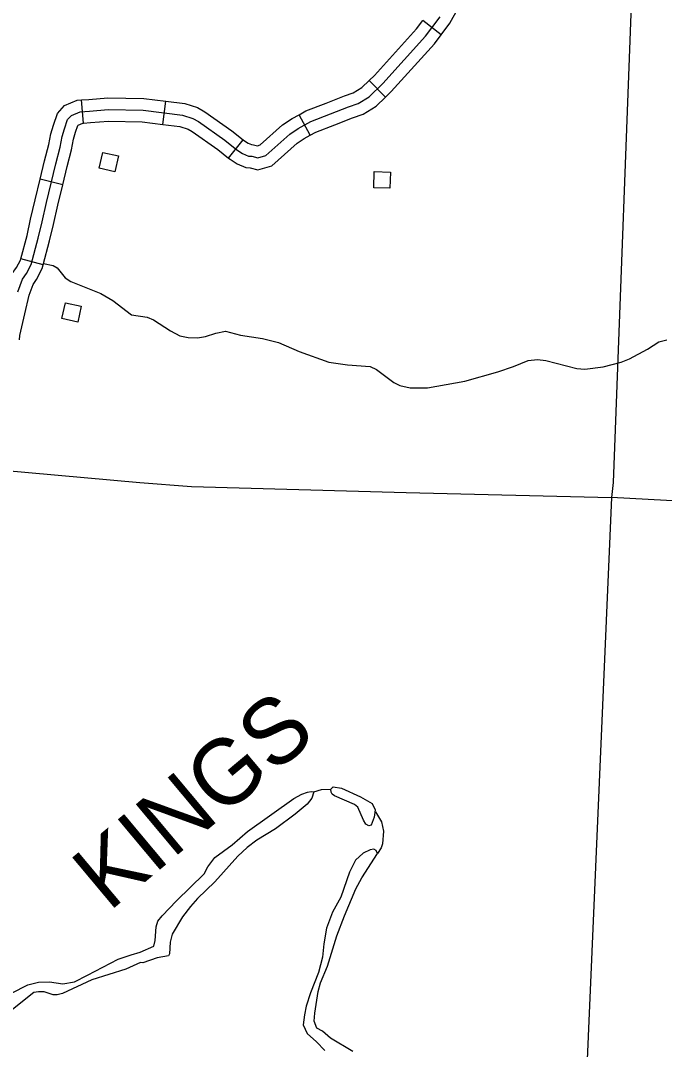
# Model space of a CAD drawing. Extents: x 653372 to 905732, y 627442 to 787275.
# Drawn here: x 825177 to 829322, y 675312 to 681934 of the extents above; entities that cross this region are included whole.
import ezdxf

# ---------------------------------------------------------------- set-up
doc = ezdxf.new("R2010")
doc.units = 0
for name, color, linetype in [('Level 32', 7, 'Continuous'), ('Level 35', 7, 'Continuous'), ('Level 5', 7, 'Continuous'), ('Level 56', 7, 'Continuous')]:
    doc.layers.add(name, color=color, linetype=linetype)

msp = doc.modelspace()

# ---------------------------------------------------------------- linework, layer by layer
at = {"layer": 'Level 32'}
for p, q in [((827885.3, 681843), (827766.1, 681934)), ((827526.4, 681441.2), (827421.9, 681548.8)), ((825582.2, 681273.4), (825570, 681422.9)), ((826093.5, 681265.6), (826111.6, 681414.5)), ((827042, 681196.8), (826970.1, 681328.4)), ((826515.9, 681048.7), (826609.8, 681165.7)), ((825448.7, 680877.5), (825302.8, 680912.5)), ((825323.3, 680362.7), (825178.4, 680401.4))]:
    msp.add_line(p, q, dxfattribs=at)
for points in [[(827885.3, 681843), (827941.3, 681916.3), (828158.1, 682306.8)], [(825160.2, 680188.6), (825190.3, 680270.6), (825215.5, 680306.2), (825246.3, 680364.8), (825291.4, 680533.5), (825315.3, 680638.7), (825343.9, 680762.2), (825403.9, 681012.1), (825432, 681119.1), (825445.1, 681187.9), (825460.4, 681237.9), (825480.2, 681296.7), (825504.5, 681323.7), (825560.4, 681346.9), (825621.6, 681351.9), (825741.5, 681360.7), (825966, 681356.6), (826219, 681325.9), (826286.5, 681304.6), (826322, 681283.9), (826492.5, 681163.6), (826569.2, 681102.1), (826606.7, 681078.4), (826645.3, 681061.7), (826666.2, 681060.3), (826704.1, 681051.1), (826757.1, 681066.1), (826910.8, 681203.5), (826964.1, 681239.6), (827045.6, 681284.2), (827172.3, 681333.5), (827287.9, 681379.4), (827350.3, 681400.9), (827420.7, 681443), (827509, 681528.9), (827783.4, 681833.1), (827878.4, 681957.5)], [(827421.9, 681548.8), (827454.9, 681580.9), (827725.7, 681881.1), (827766.1, 681934)], [(827526.4, 681441.2), (827563, 681476.8), (827841.2, 681785.2), (827885.3, 681843)], [(826970.1, 681328.4), (827013.9, 681352.3), (827144.8, 681403.3), (827261.8, 681449.8), (827318.5, 681469.3), (827374.7, 681502.9), (827421.9, 681548.8)], [(827042, 681196.8), (827077.3, 681216.1), (827199.7, 681263.6), (827314, 681309.1), (827382.2, 681332.5), (827466.7, 681383.2), (827526.4, 681441.2)], [(825302.8, 680912.5), (825331.2, 681030.4), (825358.8, 681135.7), (825372.2, 681205.9), (825389, 681260.8), (825414, 681335.4), (825460.1, 681386.5), (825542.6, 681420.7), (825570, 681422.9)], [(825570, 681422.9), (825615.8, 681426.6), (825739.5, 681435.7), (825971.3, 681431.5), (826111.6, 681414.5)], [(826111.6, 681414.5), (826234.9, 681399.5), (826317, 681373.6), (826362.6, 681347.1), (826537.6, 681223.6), (826609.8, 681165.7)], [(826609.8, 681165.7), (826612.8, 681163.3), (826641.9, 681144.9), (826663.2, 681135.7), (826677.6, 681134.7), (826702.7, 681128.6), (826720, 681133.5), (826864.5, 681262.8), (826925, 681303.7), (826970.1, 681328.4)], [(825448.7, 680877.5), (825476.6, 680993.8), (825505.2, 681102.5), (825518, 681169.8), (825531.9, 681215), (825546.3, 681258.1), (825548.8, 681260.9), (825578.3, 681273.1), (825582.2, 681273.4)], [(825582.2, 681273.4), (825627.4, 681277.1), (825743.6, 681285.6), (825960.8, 681281.6), (826093.5, 681265.6)], [(826093.5, 681265.6), (826203.1, 681252.3), (826256, 681235.6), (826281.5, 681220.8), (826447.3, 681103.7), (826515.9, 681048.7)], [(826515.9, 681048.7), (826525.5, 681041), (826571.5, 681011.9), (826627.4, 680987.7), (826654.8, 680985.9), (826705.6, 680973.6), (826794.2, 680998.6), (826957, 681144.2), (827003.2, 681175.6), (827042, 681196.8)], [(825178.4, 680401.4), (825218.6, 680551.5), (825242.2, 680655.4), (825270.9, 680779.5), (825302.8, 680912.5)], [(825323.3, 680362.7), (825364.2, 680515.5), (825388.4, 680621.9), (825416.9, 680745), (825448.7, 680877.5)], [(825020.4, 679887.6), (825023, 679928.9), (825059.1, 680080.2), (825088.1, 680209.8), (825123.3, 680305.8), (825151.4, 680345.5), (825176, 680392.3), (825178.4, 680401.4)], [(825170.1, 679878.2), (825171.9, 679906.6), (825205.3, 680046.4), (825232.3, 680167.4), (825257.3, 680235.5), (825279.6, 680267), (825316.6, 680337.3), (825323.3, 680362.7)]]:
    msp.add_lwpolyline(points, dxfattribs=at)
at = {"layer": 'Level 35'}
for points in [[(825325.5, 680370.7), (825387.8, 680357.6), (825412.5, 680343.1), (825465.2, 680279.1), (825501.7, 680255.3), (825694.9, 680176.7), (825771.9, 680132.2), (825891, 680040.9), (825991.5, 680026), (826032.1, 680007.3), (826142.6, 679936.1), (826201.9, 679905), (826255.6, 679894), (826316.4, 679891.9), (826368.5, 679900.9), (826433.8, 679922.8), (826495.9, 679935.7), (826592.2, 679909.9), (826734.5, 679887.2), (826836.8, 679861.3), (826970.6, 679804.8), (827161.9, 679736.2), (827282.4, 679718.9), (827427.9, 679708.2), (827468.4, 679687.5), (827579.7, 679604.3), (827619.2, 679584.6), (827684.9, 679571.3), (827797.6, 679570.3), (828037, 679614), (828249.7, 679673.2), (828351.1, 679707.4), (828445.6, 679746.7), (828505.6, 679752.6), (828558.4, 679746.6), (828759.1, 679693.9), (828808.9, 679689.9), (828926.9, 679704.8), (829044.3, 679734.7), (829096.6, 679757.8), (829212.5, 679819.8), (829287.2, 679866.5), (829337.4, 679879.6)], [(825805, 675892.3), (825888.8, 675920.2), (825947.3, 675937.8), (826034.6, 675977.8), (826043.1, 676013.7), (826050.2, 676101.7), (826060.6, 676137.6), (826088.1, 676172.3), (826181.2, 676269.1), (826358.2, 676441.9), (826382.8, 676487.6), (826428.5, 676548.1), (826539.4, 676629.7), (826638.4, 676714.4), (826935.8, 676926.7), (826988.1, 676955), (827025.2, 676968.5), (827048.3, 676973.2), (827065.2, 676969.9)], [(827065.2, 676969.9), (827052.7, 676930.1), (827021.2, 676890.4), (826944.5, 676825.4), (826818.4, 676731), (826698.6, 676658.6), (826635.1, 676611.4), (826575.4, 676555.1), (826427.5, 676390.9), (826317.2, 676284.3), (826270.6, 676232.9), (826218.8, 676166.5), (826152.4, 676054.2), (826139.8, 676002.3), (826136.8, 675928.3), (826128.6, 675914.4), (826057.6, 675901.3), (825965.3, 675870.6), (825950.3, 675871.8), (825855.6, 675828.5)], [(827065.2, 676969.9), (827115.3, 676984.3), (827174.3, 676987.5)], [(827174.3, 676987.5), (827190.5, 677002.3), (827244.3, 676994.5), (827365.4, 676937.8), (827439.8, 676894.7), (827459.2, 676854.4), (827453.6, 676807.4), (827435, 676756.6), (827418.9, 676750.8), (827399.1, 676763.1), (827384.4, 676787.4), (827348.6, 676872), (827326.8, 676889.3), (827198.7, 676945.1), (827183.9, 676955.3), (827177, 676967.4), (827174.3, 676987.5)], [(827462, 676840.4), (827501.1, 676776.8), (827513.3, 676716.5), (827506.3, 676636.5), (827498, 676610.6), (827475.5, 676573.8)], [(827315.7, 675298.7), (827171.7, 675384.5), (827121.1, 675430.2), (827085.2, 675449.4), (827067.2, 675494.1), (827071.6, 675545.1), (827093.4, 675684.9), (827108.1, 675739.8), (827152.5, 675847.3), (827213.9, 676042.7), (827261.6, 676171.3), (827335.7, 676346.5), (827374.6, 676417), (827475.5, 676573.8), (827466.8, 676593), (827451.9, 676601.2), (827428.9, 676596.5), (827382.7, 676576.1), (827333.1, 676529.7), (827294.2, 676452.2), (827238.2, 676292.7), (827186, 676196.3), (827147.7, 676093.7), (827129.4, 675991.8), (827120.3, 675905.8), (827096, 675808.1), (827043.4, 675676.6), (827016.2, 675589.7), (827004.9, 675534.7), (826997.4, 675470), (827022, 675413.9), (827083.2, 675361.7), (827136.4, 675305.9)], [(825040.7, 675506.7), (825019, 675528), (825008.3, 675549.2), (825017.8, 675590.1), (825050.3, 675625.7), (825118.8, 675673.9), (825223.4, 675727.5), (825292.5, 675744.6), (825364.4, 675747.6), (825450.2, 675735.4), (825525.2, 675746.4), (825608.7, 675790.3), (825805, 675892.3)], [(825855.6, 675828.5), (825636.3, 675760.9), (825447.3, 675671.4), (825412.3, 675662.8), (825387.3, 675664.2), (825329.6, 675683), (825293.7, 675683.5), (825261.7, 675677.9), (825124.4, 675569.7), (825063.7, 675509.4), (825048.6, 675500.6), (825039.7, 675501.7)]]:
    msp.add_lwpolyline(points, dxfattribs=at)
at = {"layer": 'Level 5'}
for points in [[(829122.1, 682433.4), (828992.1, 678960.7), (828982, 678864.5)], [(824867.6, 679057.4), (825944.1, 678961.8), (826277.5, 678934.3), (827659.8, 678897.4), (828982, 678864.5)], [(828982, 678864.5), (828751.5, 673562.9)], [(833936.5, 678594.8), (828982, 678864.5)]]:
    msp.add_lwpolyline(points, dxfattribs=at)
at = {"layer": 'Level 56'}
for points in [[(825683.2, 680983.7), (825705.8, 681085.3), (825807.7, 681062.5), (825785.1, 680960.9)], [(827451.2, 680857.6), (827454.3, 680961.7), (827558.6, 680958.5), (827555.5, 680854.5)], [(825443.2, 680016.7), (825466.3, 680118.2), (825568.1, 680094.9), (825544.9, 679993.5)]]:
    msp.add_lwpolyline(points, close=True, dxfattribs=at)

# ---------------------------------------------------------------- texts
at = {"layer": 'Level 35'}
msp.add_text('KINGS', height=422.4, rotation=39.93193, dxfattribs=at).set_placement((825745.6, 676193.8))

doc.saveas('drawing.dxf')
